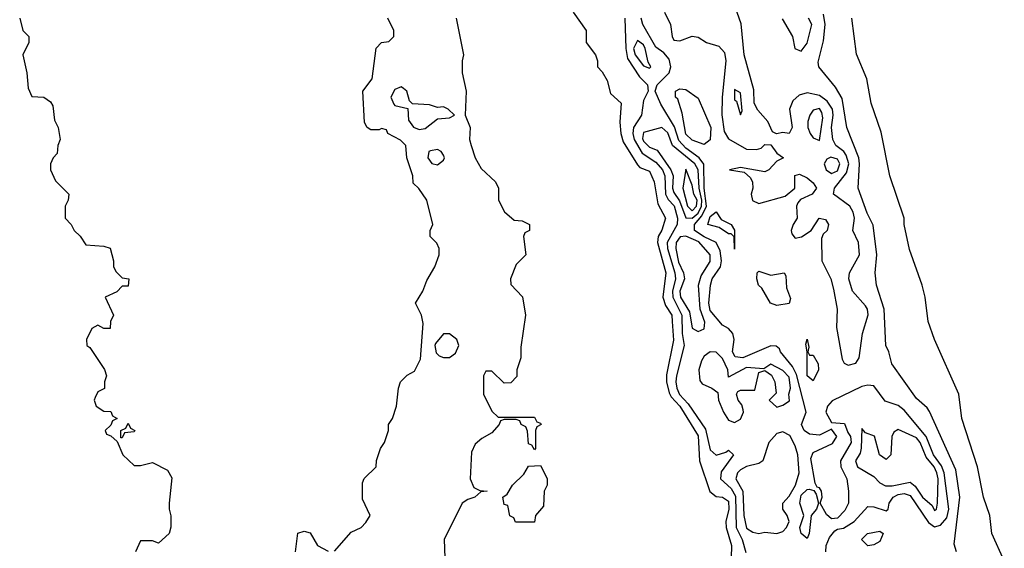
# Model space of a CAD drawing. Header units: inches. Extents: x 2789275 to 2951659, y 860290 to 1033804.
# Tile 303 of 316: x 2922352 to 2925600, y 1007421 to 1009165. Entities that reach past the tile are written whole.
import ezdxf

# ---------------------------------------------------------------- set-up
doc = ezdxf.new("R2010")
doc.units = ezdxf.units.IN
doc.header["$MEASUREMENT"] = 0
doc.layers.add('C9020', color=7, linetype='Continuous')

msp = doc.modelspace()

# ---------------------------------------------------------------- linework, layer by layer
at = {"layer": 'C9020', "color": 2}
for points, elevation in [([(2924479.3, 1009190), (2924499.1, 1009150), (2924504, 1009110), (2924510, 1009098), (2924530, 1009096), (2924570, 1009110.8), (2924590, 1009107.3), (2924618, 1009090), (2924658.4, 1009078.4), (2924676.7, 1009056.7), (2924681.5, 1009030), (2924668.9, 1008910), (2924668.1, 1008851.9), (2924676.3, 1008796.3), (2924690, 1008771.8), (2924750, 1008737.7), (2924782.8, 1008737.2), (2924798.2, 1008741.8), (2924810, 1008754), (2924830, 1008752), (2924850, 1008724.7), (2924872, 1008710), (2924850, 1008699), (2924822.8, 1008670), (2924810, 1008663.6), (2924730, 1008677.2), (2924694, 1008670), (2924742, 1008662), (2924763.1, 1008643.1), (2924768.9, 1008628.9), (2924770.3, 1008610), (2924765.3, 1008590), (2924769.1, 1008569.1), (2924790, 1008558.9), (2924876.9, 1008583.1), (2924909.2, 1008610), (2924908.9, 1008651.1), (2924924, 1008656), (2924950, 1008644), (2924970, 1008626.8), (2924980.5, 1008610), (2924966, 1008590), (2924927.7, 1008572.3), (2924918.8, 1008561.2), (2924914.8, 1008550), (2924917.3, 1008510), (2924903.8, 1008490), (2924897.1, 1008470), (2924899.1, 1008459.1), (2924910, 1008444), (2924930.9, 1008449.1), (2924962.7, 1008470), (2924989.6, 1008510.3), (2925010, 1008506), (2925020.7, 1008490), (2925016, 1008470), (2925002.5, 1008457.5), (2924996.8, 1008443.2), (2924998.4, 1008370), (2925027.8, 1008310), (2925036.7, 1008276.7), (2925048.9, 1008210), (2925046, 1008150), (2925065.5, 1008045.5), (2925071.9, 1008031.9), (2925085.5, 1008025.5), (2925110, 1008032.4), (2925121, 1008050), (2925132.8, 1008130), (2925151.5, 1008191.5), (2925148.7, 1008210), (2925141.7, 1008221.7), (2925099.8, 1008270), (2925086.9, 1008310), (2925089.8, 1008330.2), (2925122.8, 1008390), (2925118.8, 1008430), (2925100.5, 1008470), (2925105.8, 1008510), (2925101.6, 1008530), (2925090, 1008549.7), (2925037, 1008590), (2925039.6, 1008610), (2925079.6, 1008660.4), (2925086.8, 1008690), (2925078.7, 1008718.7), (2925070.4, 1008730.4), (2925044.7, 1008750), (2925034.4, 1008770), (2925029.9, 1008810), (2925035.8, 1008850), (2925033.8, 1008870), (2925016.2, 1008896.2), (2924990, 1008914.8), (2924950, 1008924.2), (2924923.8, 1008916.2), (2924902, 1008898), (2924892, 1008870), (2924900.5, 1008810), (2924890.5, 1008789.5), (2924870, 1008792.7), (2924849, 1008789), (2924835.1, 1008795.1), (2924819.6, 1008830), (2924787.3, 1008867.3), (2924774.8, 1008890), (2924773.5, 1008933.5), (2924742, 1009050), (2924732.3, 1009152.3), (2924706.1, 1009226.1)], 10), ([(2924178, 1009190), (2924221, 1009130), (2924221, 1009090), (2924251.3, 1009050), (2924258, 1009030), (2924258, 1009010), (2924273.4, 1008993.4), (2924290, 1008964.7), (2924301.4, 1008921.4), (2924336, 1008890), (2924332.2, 1008827.8), (2924334.9, 1008790), (2924342.3, 1008762.3), (2924390, 1008686), (2924398, 1008678), (2924430, 1008666), (2924444.9, 1008630), (2924457.3, 1008557.3), (2924482, 1008510), (2924470.4, 1008470.4), (2924458.7, 1008450), (2924456.1, 1008430), (2924483.1, 1008330), (2924473.8, 1008250), (2924482.6, 1008222.6), (2924503.1, 1008190), (2924504.9, 1008170), (2924508.5, 1008108.5), (2924486, 1007994), (2924486.2, 1007970), (2924494.6, 1007934.6), (2924500.8, 1007920.8), (2924530.2, 1007890), (2924590, 1007792.4), (2924594.3, 1007710), (2924628.2, 1007608.2), (2924650, 1007591.8), (2924670.8, 1007590), (2924690, 1007576.3), (2924690.9, 1007550), (2924681.7, 1007510), (2924683.1, 1007490), (2924700.3, 1007430), (2924698.7, 1007390)], 6), ([(2922352, 1009170), (2922362, 1009130), (2922382, 1009110), (2922382, 1009090), (2922362, 1009050), (2922376, 1008990), (2922379.6, 1008939.6), (2922392, 1008912), (2922432, 1008910), (2922454, 1008894), (2922461, 1008881), (2922466.4, 1008833.6), (2922478.8, 1008810), (2922486, 1008770), (2922478, 1008750), (2922476, 1008724), (2922462, 1008710), (2922454, 1008690), (2922454, 1008670), (2922470, 1008634), (2922514, 1008590), (2922512, 1008570), (2922502, 1008550), (2922502, 1008510), (2922522, 1008490), (2922532, 1008470), (2922551.1, 1008451.1), (2922570, 1008422), (2922630, 1008418), (2922650, 1008412), (2922662, 1008370), (2922662, 1008350), (2922670, 1008334), (2922690, 1008314), (2922712, 1008310), (2922710, 1008286), (2922690, 1008286), (2922672.7, 1008267.3), (2922634, 1008250), (2922662, 1008190), (2922652, 1008170), (2922650, 1008146), (2922630, 1008146), (2922610, 1008158), (2922590, 1008146), (2922572, 1008110), (2922574, 1008090), (2922583.6, 1008083.6), (2922631.3, 1008011.3), (2922638, 1007990), (2922632, 1007970), (2922632, 1007948), (2922610, 1007938), (2922601, 1007919), (2922598, 1007910), (2922604.7, 1007890), (2922630, 1007874), (2922652.7, 1007872.7), (2922658, 1007858), (2922674, 1007850), (2922658, 1007842), (2922652.7, 1007827.3), (2922634, 1007810), (2922638, 1007798), (2922652.7, 1007792.7), (2922674, 1007774), (2922692, 1007730), (2922730, 1007694), (2922750, 1007694), (2922790, 1007704.7), (2922839.1, 1007679.1), (2922854, 1007654), (2922844.7, 1007570), (2922844.7, 1007550), (2922851.1, 1007528.9), (2922851.1, 1007491.1), (2922844.7, 1007470), (2922810, 1007438), (2922790, 1007446), (2922750, 1007446), (2922734, 1007410)], 2), ([(2923390, 1007412), (2923445.6, 1007474.4), (2923478, 1007490), (2923494, 1007506), (2923508, 1007530), (2923483.1, 1007583.1), (2923483.1, 1007636.9), (2923488.9, 1007651.1), (2923528, 1007690), (2923528.9, 1007711.1), (2923542, 1007750), (2923555.3, 1007770), (2923568.7, 1007810), (2923569, 1007830), (2923582, 1007850), (2923595.3, 1007890), (2923602, 1007950), (2923608.7, 1007970), (2923630, 1007992), (2923654.6, 1008005.4), (2923674.6, 1008045.4), (2923683.1, 1008163.1), (2923678, 1008190), (2923658, 1008230), (2923682, 1008270), (2923694.6, 1008305.4), (2923722, 1008350), (2923735.3, 1008390), (2923735.3, 1008410), (2923728.4, 1008428.4), (2923706, 1008450), (2923706, 1008470), (2923715.3, 1008490), (2923695.3, 1008570), (2923668.4, 1008608.4), (2923650, 1008626), (2923648.7, 1008650), (2923628.7, 1008710), (2923626, 1008750), (2923608.4, 1008768.4), (2923566, 1008790), (2923562, 1008802), (2923546, 1008806), (2923538, 1008802), (2923510, 1008802), (2923498, 1008810), (2923490, 1008826), (2923484, 1008930), (2923515.3, 1008970), (2923528.4, 1009071.6), (2923546, 1009090), (2923570, 1009094), (2923586, 1009110), (2923586, 1009130), (2923566, 1009170)], 2), ([(2923792, 1009170), (2923816, 1009050), (2923811.3, 1009030), (2923811.3, 1008990), (2923824.7, 1008930), (2923822, 1008850), (2923838, 1008810), (2923836, 1008770), (2923841, 1008750), (2923854.8, 1008710), (2923874.8, 1008674.8), (2923922, 1008630), (2923931.3, 1008610), (2923932, 1008570), (2923951.6, 1008531.6), (2923983.6, 1008503.6), (2924010, 1008502), (2924034, 1008490), (2924034, 1008470), (2924018, 1008462), (2924014, 1008450), (2924022, 1008390), (2923990, 1008358), (2923971.3, 1008310), (2923972, 1008292), (2924010.6, 1008250.6), (2924021, 1008190), (2924005.4, 1008085.4), (2924004.7, 1008050), (2923992, 1008010), (2923991.6, 1007988.4), (2923972.7, 1007967.3), (2923950, 1007966), (2923910, 1008006), (2923890, 1008006), (2923882, 1007990), (2923882, 1007930), (2923910, 1007874), (2923930, 1007854), (2924050, 1007854), (2924058, 1007838), (2924070, 1007834), (2924072, 1007830), (2924058, 1007822), (2924054, 1007810), (2924054, 1007750), (2924050, 1007746), (2924042, 1007762), (2924030, 1007766), (2924027.3, 1007807.3), (2924022, 1007822), (2924006, 1007830), (2924002, 1007842), (2923990, 1007846), (2923950, 1007846), (2923938, 1007842), (2923934, 1007830), (2923910, 1007802), (2923876, 1007784), (2923854.8, 1007765.2), (2923842, 1007738), (2923838, 1007650), (2923850, 1007622), (2923870, 1007612), (2923894, 1007610), (2923872.7, 1007607.3), (2923854, 1007590), (2923830, 1007582), (2923812, 1007570), (2923752, 1007450), (2923754, 1007390)], 2), ([(2924348, 1009170), (2924351.8, 1009070), (2924357.1, 1009037.1), (2924396.9, 1008976.9), (2924423.1, 1008950), (2924424.9, 1008930), (2924410, 1008899), (2924402.8, 1008850), (2924376.5, 1008810), (2924375, 1008790), (2924379.5, 1008770), (2924405.3, 1008725.3), (2924450, 1008695.2), (2924472.2, 1008670), (2924480.1, 1008650), (2924482.8, 1008590), (2924491.7, 1008571.7), (2924510.9, 1008550.9), (2924522.2, 1008510), (2924520.5, 1008490), (2924488.2, 1008430), (2924489.5, 1008410), (2924513.4, 1008330), (2924515.3, 1008310), (2924505.9, 1008270), (2924506.9, 1008250), (2924536.4, 1008190), (2924537.6, 1008130), (2924543.5, 1008090), (2924518.8, 1007990), (2924516, 1007970), (2924519.8, 1007950), (2924528.8, 1007928.8), (2924557.7, 1007897.7), (2924614.2, 1007814.2), (2924630, 1007746), (2924650, 1007728.2), (2924682, 1007738), (2924690, 1007744.9), (2924707.3, 1007730), (2924666.1, 1007673.9), (2924663.8, 1007650), (2924698.7, 1007618.7), (2924713.6, 1007593.6), (2924715.9, 1007490), (2924735.4, 1007450), (2924747.2, 1007407.2)], 10), ([(2925011.3, 1007410), (2925012.1, 1007430), (2925023.1, 1007456.9), (2925041.1, 1007478.9), (2925050, 1007484.9), (2925070, 1007487.2), (2925104.5, 1007510), (2925150, 1007559.1), (2925170, 1007558), (2925210, 1007544.4), (2925217, 1007550), (2925220.7, 1007570), (2925233.3, 1007590), (2925250, 1007599.2), (2925270, 1007601.8), (2925290, 1007595.2), (2925350, 1007506), (2925370, 1007492.2), (2925390, 1007497.2), (2925410, 1007522), (2925417, 1007550), (2925401.4, 1007670), (2925393.3, 1007693.3), (2925366.6, 1007730), (2925342.3, 1007790), (2925270, 1007877.4), (2925250, 1007892.8), (2925207.2, 1007907.2), (2925170, 1007956.9), (2925150, 1007959.7), (2925130, 1007954.7), (2925032.6, 1007907.4), (2925017.3, 1007890), (2925011.3, 1007870), (2925030, 1007835.8), (2925072.7, 1007832.7), (2925083.4, 1007803.4), (2925093, 1007790), (2925095.4, 1007770), (2925060.2, 1007710), (2925061.3, 1007690), (2925080.2, 1007650), (2925086.4, 1007610), (2925086.3, 1007570), (2925074.1, 1007545.9), (2925050, 1007520.9), (2925030, 1007518), (2925013.3, 1007533.3), (2924993.2, 1007570), (2924999.3, 1007590), (2924997, 1007610), (2924990, 1007621.2), (2924982.7, 1007622.7), (2924976.6, 1007636.6), (2924962.4, 1007717.6), (2924970, 1007737.6), (2925033.5, 1007766.5), (2925047.6, 1007790), (2925030, 1007814), (2924990, 1007794.7), (2924957.7, 1007797.7), (2924939.6, 1007810), (2924931.5, 1007830), (2924946.2, 1007870), (2924914.7, 1007994.7), (2924901.6, 1008021.6), (2924861.6, 1008070), (2924858.9, 1008078.9), (2924847.8, 1008087.8), (2924830, 1008089.7), (2924737.3, 1008050), (2924712.5, 1008052.5), (2924703.1, 1008070), (2924708.6, 1008110), (2924705.1, 1008130), (2924690, 1008146.3), (2924670, 1008158), (2924630, 1008206.3), (2924625.6, 1008230), (2924630.9, 1008290), (2924636.4, 1008310), (2924663.9, 1008350), (2924667, 1008370), (2924663.1, 1008403.1), (2924649.8, 1008429.8), (2924610, 1008448.4), (2924578.4, 1008470), (2924578.4, 1008490), (2924602.3, 1008517.7), (2924617.2, 1008550), (2924609.5, 1008610), (2924608.8, 1008688.8), (2924593.3, 1008710), (2924550, 1008741.3), (2924526.9, 1008766.9), (2924512.4, 1008812.4), (2924466.8, 1008886.8), (2924448.7, 1008930), (2924455.4, 1008950), (2924494, 1008990), (2924499.7, 1009010), (2924494.9, 1009034.9), (2924476.6, 1009056.6), (2924450, 1009075.1), (2924408.2, 1009150), (2924402.2, 1009170)], 10), ([(2924867.8, 1009167.8), (2924901.3, 1009110), (2924908.7, 1009070), (2924930, 1009062), (2924950, 1009087.7), (2924965.1, 1009150), (2924954.7, 1009170)], 10), ([(2925442, 1007410), (2925434.6, 1007434.6), (2925453.6, 1007590), (2925440.1, 1007680.1), (2925352.9, 1007872.9), (2925345.2, 1007885.2), (2925310, 1007915.3), (2925229, 1008030), (2925219, 1008070), (2925209.2, 1008090), (2925203.7, 1008210), (2925179, 1008290), (2925174, 1008330), (2925179.3, 1008390), (2925167.3, 1008487.3), (2925147.3, 1008527.3), (2925118, 1008610), (2925122.6, 1008690), (2925119.7, 1008710), (2925080.9, 1008810), (2925065.1, 1008905.1), (2925042.9, 1008942.9), (2924988.7, 1009010), (2924985.6, 1009025.6), (2925004.2, 1009095.8), (2925008.7, 1009150), (2925003.3, 1009183.3)], 6), ([(2925600.1, 1007380.1), (2925559.3, 1007470), (2925552.3, 1007530), (2925532, 1007590), (2925511.8, 1007690), (2925459.5, 1007850), (2925449.6, 1007930), (2925369.3, 1008110), (2925349.3, 1008170), (2925339.5, 1008250), (2925329.6, 1008289.6), (2925287.2, 1008407.2), (2925269.5, 1008490), (2925269.4, 1008510), (2925222.7, 1008650), (2925193.8, 1008793.8), (2925160.9, 1008890), (2925147, 1008970), (2925112.1, 1009052.1), (2925097, 1009170)], 2), ([(2923262, 1007410), (2923269.1, 1007470.9), (2923290, 1007478), (2923310, 1007472), (2923334, 1007430), (2923370, 1007412)], 2)]:
    msp.add_lwpolyline(points, dxfattribs=dict(at, elevation=elevation))
for points, elevation in [([(2924390, 1009096.9), (2924377.2, 1009070), (2924382, 1009050), (2924410, 1009013.4), (2924430, 1009006), (2924434.5, 1009010), (2924425.2, 1009025.2), (2924415.8, 1009070), (2924410, 1009083)], 14), ([(2923610, 1008944), (2923590, 1008935.3), (2923576, 1008910), (2923586.4, 1008886.4), (2923590, 1008882), (2923632, 1008872), (2923634.4, 1008834.4), (2923650.7, 1008810.7), (2923670, 1008802.8), (2923690, 1008806.8), (2923730, 1008838), (2923770, 1008842), (2923786, 1008850), (2923766, 1008870), (2923750, 1008878), (2923730, 1008875.3), (2923704, 1008884), (2923648, 1008888), (2923638, 1008898), (2923628.7, 1008930), (2923618.6, 1008938.6)], 2), ([(2924610, 1008754), (2924570, 1008768), (2924550, 1008787.6), (2924536.9, 1008856.9), (2924522.7, 1008902.7), (2924515.3, 1008910), (2924515.3, 1008930), (2924530, 1008937.3), (2924550, 1008934.8), (2924590, 1008906.8), (2924631.8, 1008810), (2924630, 1008768.7)], 6), ([(2924710, 1008935.3), (2924710, 1008901), (2924716.3, 1008896.3), (2924730, 1008852), (2924735.5, 1008864.5), (2924730, 1008924)], 14), ([(2924990, 1008872.1), (2924970, 1008866.6), (2924958.4, 1008850), (2924952, 1008830), (2924952.2, 1008810), (2924959.5, 1008790), (2924970, 1008775.5), (2924990, 1008766.8), (2925002, 1008842), (2924998.7, 1008858.7)], 14), ([(2924470, 1008809.4), (2924410, 1008793), (2924407, 1008773), (2924410, 1008764.2), (2924430, 1008744.4), (2924454.6, 1008734.6), (2924500.5, 1008670), (2924507.5, 1008650), (2924505.8, 1008610), (2924510, 1008594.9), (2924528.2, 1008568.2), (2924550, 1008511.3), (2924570, 1008510.1), (2924590, 1008526.9), (2924601.7, 1008550), (2924602.1, 1008570), (2924593.2, 1008610), (2924589.9, 1008670), (2924579.5, 1008690), (2924505.1, 1008750), (2924490, 1008792)], 14), ([(2923730, 1008737.2), (2923707.1, 1008732.9), (2923702, 1008730), (2923698, 1008710), (2923711.1, 1008691.1), (2923730, 1008686), (2923750, 1008702), (2923753.2, 1008710), (2923750, 1008718), (2923742, 1008730)], 2), ([(2925027.7, 1008712.3), (2925014.4, 1008705.6), (2925006, 1008690), (2925012.7, 1008670), (2925030, 1008658), (2925050, 1008666.7), (2925057.8, 1008690), (2925050, 1008705.6)], 14), ([(2924550, 1008671.8), (2924539.6, 1008610), (2924555, 1008550), (2924570, 1008534.3), (2924585, 1008550), (2924586.5, 1008570), (2924576.1, 1008590), (2924570, 1008619)], 18), ([(2924710, 1008408.7), (2924709.3, 1008449.3), (2924699.3, 1008459.3), (2924690, 1008459.3), (2924659.4, 1008479.4), (2924622, 1008490), (2924630, 1008516.3), (2924650, 1008531.3), (2924666, 1008506), (2924698.8, 1008490), (2924710, 1008471.3)], 6), ([(2924550, 1008451), (2924531.2, 1008448.8), (2924517.5, 1008430), (2924516.1, 1008410), (2924525.4, 1008365.5), (2924541.8, 1008330), (2924545, 1008310), (2924529.5, 1008270), (2924532.2, 1008250), (2924561.1, 1008201.1), (2924570, 1008147.7), (2924590, 1008136.4), (2924610, 1008145.5), (2924612.2, 1008167.8), (2924597.1, 1008210), (2924591.8, 1008290), (2924599.8, 1008320.2), (2924630, 1008368), (2924629.8, 1008390), (2924592.9, 1008432.9)], 14), ([(2924830, 1008322.8), (2924874, 1008330), (2924879.8, 1008319.8), (2924881.1, 1008281.1), (2924894.4, 1008245.6), (2924890, 1008229), (2924850, 1008222.7), (2924828.7, 1008230), (2924800.1, 1008280.1), (2924789, 1008290), (2924784, 1008310), (2924785.2, 1008330), (2924790, 1008336)], 6), ([(2923770, 1008129.2), (2923750, 1008129), (2923723.5, 1008096.5), (2923721, 1008090), (2923726.4, 1008066.4), (2923736, 1008056), (2923750, 1008051), (2923770, 1008051), (2923790, 1008064.7), (2923801.2, 1008090), (2923794, 1008110)], 2), ([(2924958, 1008058), (2924970, 1008058), (2924986, 1008030), (2924986.8, 1008010), (2924970, 1007974), (2924949.7, 1007990.3), (2924949.5, 1008069.5), (2924945.2, 1008094.8), (2924950, 1008111.3), (2924955.3, 1008084.7), (2924952, 1008070)], 6), ([(2924630, 1008069.7), (2924610, 1008055.6), (2924600.7, 1008039.3), (2924592, 1008010), (2924595.2, 1007975.2), (2924603.8, 1007963.8), (2924634.8, 1007950), (2924654.9, 1007934.9), (2924657.1, 1007910), (2924673.7, 1007870), (2924690, 1007844), (2924710, 1007836.4), (2924730, 1007847.7), (2924739.6, 1007870), (2924738.3, 1007878.3), (2924734.3, 1007894.3), (2924722, 1007910), (2924717.2, 1007930), (2924721.5, 1007938.5), (2924730, 1007942.8), (2924777.2, 1007942.8), (2924790, 1008001), (2924810, 1008007.7), (2924832.4, 1007992.4), (2924843.1, 1007970), (2924847.1, 1007932.9), (2924824.7, 1007910), (2924850, 1007887.3), (2924870, 1007893.4), (2924891.9, 1007908.1), (2924889.2, 1007930), (2924895, 1007950), (2924890, 1007986), (2924870, 1008008.2), (2924830, 1008029), (2924806.8, 1008013.2), (2924750, 1008017.4), (2924690, 1007986), (2924688.4, 1008010), (2924670, 1008047.6), (2924650, 1008068)], 14), ([(2922686, 1007786), (2922686, 1007810), (2922702, 1007818), (2922710, 1007834), (2922718, 1007818), (2922732, 1007810), (2922730, 1007806), (2922698, 1007802), (2922690, 1007786)], 2), ([(2924870, 1007806), (2924850, 1007799.5), (2924822.8, 1007770), (2924804, 1007710), (2924790, 1007700.7), (2924750, 1007691.5), (2924730, 1007679.7), (2924720.3, 1007670), (2924714.3, 1007650), (2924737.6, 1007610), (2924740.5, 1007530), (2924750, 1007487.2), (2924770, 1007474.9), (2924790, 1007470.4), (2924810, 1007474), (2924850, 1007470.2), (2924870, 1007477), (2924882, 1007490), (2924890.7, 1007510), (2924884.2, 1007530), (2924869.3, 1007550), (2924869, 1007570), (2924890, 1007592.7), (2924910.9, 1007630), (2924922.9, 1007670), (2924919.3, 1007730), (2924910, 1007759.3), (2924893, 1007793)], 14), ([(2925130, 1007816), (2925128.4, 1007751.6), (2925124.4, 1007735.6), (2925108.8, 1007710), (2925116.3, 1007690), (2925170, 1007658.3), (2925190, 1007637.4), (2925207.8, 1007627.8), (2925230, 1007627.8), (2925290, 1007639.2), (2925306.3, 1007626.3), (2925330, 1007590.3), (2925362, 1007562), (2925370, 1007545.5), (2925376, 1007550), (2925379.6, 1007570), (2925381.5, 1007650), (2925377.5, 1007670), (2925368.2, 1007690), (2925341.8, 1007721.8), (2925322.5, 1007770), (2925310, 1007786.2), (2925250, 1007813), (2925235.9, 1007804.1), (2925228.7, 1007790), (2925226, 1007730), (2925210, 1007714), (2925188.2, 1007730), (2925171.5, 1007791.5), (2925142.7, 1007802.7)], 14), ([(2923987.3, 1007507.3), (2923982, 1007522), (2923968.7, 1007528.7), (2923962, 1007562), (2923950, 1007566), (2923946, 1007590), (2923960.4, 1007599.6), (2923978, 1007630), (2924014.6, 1007665.4), (2924030, 1007692), (2924070, 1007694), (2924091.6, 1007651.6), (2924092, 1007630), (2924082, 1007610), (2924079.6, 1007560.4), (2924054, 1007530), (2924050, 1007508)], 2), ([(2924950, 1007453.2), (2924929.7, 1007470), (2924926, 1007490), (2924939.3, 1007530), (2924925.6, 1007570), (2924930, 1007596.4), (2924950, 1007615.3), (2924956.1, 1007616.1), (2924972, 1007612), (2924979.9, 1007599.9), (2924987.7, 1007570), (2924980.7, 1007550), (2924962.8, 1007530), (2924956.5, 1007470)], 10), ([(2925150, 1007429.5), (2925129.5, 1007450), (2925149.3, 1007470), (2925190, 1007477.3), (2925201, 1007470), (2925190, 1007444), (2925170, 1007433.2)], 6)]:
    msp.add_lwpolyline(points, close=True, dxfattribs=dict(at, elevation=elevation))

doc.saveas('drawing.dxf')
